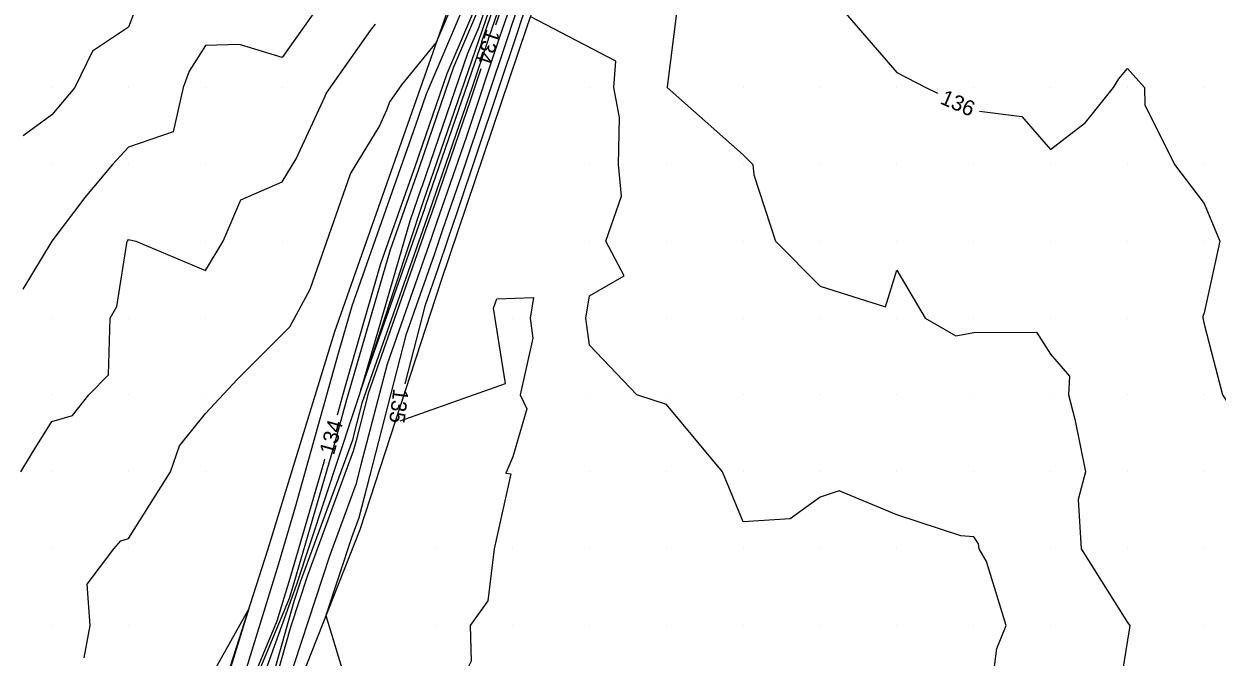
# Model space of a CAD drawing. Extents: x 2354170 to 2357230, y 866100 to 868290.
# Drawn here: x 2354596.3 to 2354751.6, y 867855.9 to 867938.3 of the extents above; entities that cross this region are included whole.
import ezdxf

# ---------------------------------------------------------------- set-up
doc = ezdxf.new("R2010")
doc.units = 0
for name, color, linetype in [('Default', 7, 'Continuous'), ('DTM Contours Major', 7, 'Continuous'), ('DTM Contours Major Text', 7, 'Continuous'), ('DTM Contours Minor', 7, 'Continuous'), ('Exist DTM QL2 LIDAR Elevation Point', 7, 'Continuous'), ('PH Exist DTM Breakline', 7, 'Continuous')]:
    doc.layers.add(name, color=color, linetype=linetype)

msp = doc.modelspace()

# ---------------------------------------------------------------- linework, layer by layer
at = {"layer": 'Default'}
for points in [[(2354672.09, 867987.43), (2354673.76, 867992.29), (2354674.18, 867993.33), (2354680.18, 868008.74), (2354680.49, 868009.87), (2354681.19, 868009.65), (2354680.71, 868008.42), (2354676.04, 867992.7), (2354674.24, 867986.58), (2354666.75, 867964.87), (2354664.34, 867957.3), (2354657.73, 867938.12)], [(2354677.57, 868000.22), (2354674.65, 867992.72), (2354674.51, 867992.37), (2354665.56, 867966.37), (2354664.58, 867964.03), (2354664.22, 867963.13), (2354655.54, 867937.87), (2354654.07, 867934.43), (2354648.12, 867917.08), (2354648.06, 867916.92), (2354646.55, 867912.63), (2354640.19, 867890.67), (2354648.5, 867914.29), (2354648.64, 867914.7), (2354655.07, 867933.33), (2354655.92, 867935.87), (2354655.95, 867935.99), (2354664.86, 867961.81), (2354665.66, 867964.32), (2354674.67, 867990.43), (2354675.28, 867992.51), (2354677.57, 868000.22)], [(2354710.69, 867994.94), (2354709.25, 867995.38), (2354705.39, 867994.6), (2354700.34, 867990.02), (2354700.54, 867989.45), (2354699.97, 867988.91), (2354698.74, 867981.25), (2354697.94, 867980.02), (2354695.84, 867975.89), (2354698.99, 867970.02), (2354695.38, 867964.61), (2354693.69, 867960.02), (2354696.09, 867953.9), (2354689.97, 867954.66), (2354688.96, 867950.02), (2354689.97, 867947.17), (2354694.37, 867945.62), (2354699.97, 867946.36), (2354701.81, 867941.87), (2354702.95, 867940.02), (2354709.97, 867931.95), (2354713.74, 867930.02), (2354715.23, 867929.3)], [(2354676.37, 867986.68), (2354672.95, 867975.02), (2354670.02, 867966.53), (2354662.79, 867943.78), (2354661.01, 867938.6), (2354660.67, 867937.52), (2354652.69, 867913.72), (2354651.56, 867910.42), (2354650.22, 867906.44), (2354648.52, 867901.59), (2354645.9, 867891.47)], [(2354637.14, 867887.44), (2354638.12, 867890.92), (2354642.81, 867907.13), (2354647.56, 867920.61), (2354647.74, 867921.11), (2354651.41, 867931.82), (2354655.92, 867942.44), (2354662.4, 867961.3), (2354663.49, 867964), (2354666.46, 867971.05), (2354670.14, 867981.76)], [(2354663.83, 867952.79), (2354658.48, 867937.3), (2354658.29, 867936.7), (2354653.88, 867923.52), (2354650.1, 867912.56), (2354649.36, 867910.36), (2354643.61, 867894.01), (2354640.21, 867880.91), (2354639.56, 867878.38), (2354636.13, 867869.04), (2354629.67, 867849.36)], [(2354604.17, 867855.82), (2354604.95, 867860.02), (2354604.59, 867865.4), (2354608.06, 867870.02), (2354608.94, 867871.05), (2354609.97, 867871.34), (2354615.42, 867880.02), (2354616.6, 867883.39), (2354619.97, 867887.61), (2354624.15, 867892.07), (2354630.93, 867898.87), (2354633.58, 867903.79), (2354638.85, 867918.78), (2354642.56, 867924.92), (2354643.62, 867927.2), (2354643.92, 867928.06), (2354645.53, 867930.36), (2354650.01, 867935.85), (2354656.7, 867951.59)], [(2354624.49, 867851.76), (2354629.52, 867868.08), (2354631.67, 867875.46), (2354637.29, 867895.47), (2354639.08, 867901.62), (2354647.06, 867924.3), (2354647.35, 867925.14), (2354648.75, 867929.21), (2354656.31, 867947.01)], [(2354663.31, 867948.28), (2354659.74, 867937.95), (2354659.48, 867937.11), (2354653.29, 867918.62), (2354650.83, 867911.49), (2354649.79, 867908.4), (2354646.06, 867897.8), (2354640.91, 867877.89), (2354639.91, 867874.05), (2354639, 867871.57), (2354635.63, 867861.31), (2354638.57, 867851.61)], [(2354634.27, 867940.02), (2354629.97, 867933.91), (2354624.38, 867935.6), (2354619.97, 867935.5), (2354617.83, 867932.16), (2354617.05, 867930.02), (2354615.76, 867924.23), (2354609.97, 867922.25), (2354607.89, 867920.02), (2354604.29, 867915.7), (2354599.97, 867910.03), (2354599.96, 867910.03), (2354599.96, 867910.02), (2354596.2, 867903.79)], [(2354610.54, 867939.45), (2354609.97, 867937.88), (2354605.26, 867934.73), (2354602.96, 867930.02), (2354599.97, 867926.47), (2354596.25, 867923.74)], [(2354681.34, 867940.02), (2354680.06, 867930.11), (2354680.08, 867930.02), (2354689.97, 867921.24), (2354691.22, 867920.02), (2354691.35, 867918.64), (2354694.18, 867910.02), (2354699.97, 867904.16), (2354708.49, 867901.5), (2354709.97, 867906.25), (2354713.66, 867900.02), (2354717.65, 867897.7), (2354719.97, 867898.14), (2354728.14, 867898.19), (2354729.97, 867895.34), (2354732.43, 867892.48), (2354732.29, 867890.02), (2354733.11, 867886.88), (2354734.52, 867880.02), (2354733.56, 867876.43), (2354733.96, 867870.02), (2354739.97, 867860.43), (2354740.26, 867860.02), (2354740.25, 867859.74), (2354739.97, 867858.13), (2354738.85, 867851.14)], [(2354595.93, 867880.02), (2354597.44, 867882.55), (2354599.97, 867886.56), (2354602.65, 867887.34), (2354604.78, 867890.02), (2354607.34, 867892.65), (2354607.58, 867900.02), (2354608.44, 867901.54), (2354609.79, 867910.02), (2354609.87, 867910.12), (2354609.97, 867910.24), (2354610.92, 867910.02), (2354619.97, 867906.22), (2354622.26, 867910.02), (2354624.59, 867915.4), (2354629.97, 867917.74), (2354631.76, 867920.72), (2354635.56, 867928.87), (2354635.68, 867929.22), (2354641.45, 867937.45), (2354642.1, 867938.24)], [(2354722.07, 867850.02), (2354722.97, 867857.02), (2354724.19, 867860.02), (2354721.64, 867868.35), (2354720.65, 867870.02), (2354720.6, 867870.65), (2354719.97, 867871.57), (2354718.29, 867871.69), (2354709.97, 867874.44), (2354702.45, 867877.54), (2354699.97, 867876.74), (2354696.08, 867873.9), (2354689.97, 867873.52), (2354687.26, 867880.02), (2354679.97, 867888.8), (2354676.12, 867890.02), (2354669.97, 867896.48), (2354669.49, 867900.02), (2354669.97, 867902.9), (2354674.46, 867905.53), (2354672.09, 867910.02), (2354674.12, 867915.87), (2354673.71, 867920.02), (2354673.87, 867926.12), (2354673.12, 867930.02), (2354673.38, 867933.43), (2354662.31, 867939.22)], [(2354655.82, 867932.44), (2354654.47, 867928.43), (2354649.37, 867913.63), (2354648.93, 867912.33), (2354641.15, 867890.22), (2354639.52, 867883.93), (2354639.21, 867882.71), (2354633.25, 867866.52), (2354631.05, 867859.82), (2354625.78, 867841.26), (2354625.08, 867839.24), (2354624.58, 867837.5)], [(2354720.7, 867926.92), (2354726.21, 867926.26), (2354729.97, 867921.96), (2354734.51, 867925.48), (2354738.14, 867930.02), (2354738.84, 867931.15), (2354739.97, 867932.49), (2354742.18, 867930.02), (2354742.24, 867927.75), (2354746.09, 867920.02), (2354749.97, 867914.93), (2354752.01, 867910.02), (2354749.97, 867900.71), (2354749.76, 867900.23), (2354749.79, 867900.02), (2354749.97, 867899.21), (2354752.33, 867890.02), (2354755.37, 867885.42), (2354757.88, 867880.02), (2354755.13, 867874.85), (2354754.02, 867870.02), (2354754.03, 867864.73)], [(2354645.29, 867886.64), (2354659.02, 867891.51), (2354657.45, 867901.3), (2354657.9, 867902.53), (2354662.67, 867902.72), (2354662.22, 867900.02), (2354662.57, 867897.42), (2354660.94, 867890.02), (2354661.78, 867888.2), (2354659.97, 867881.99), (2354659.08, 867879.84), (2354659.72, 867879.78), (2354657.54, 867870.02), (2354656.74, 867863.24), (2354654.42, 867860.02), (2354654.57, 867855.41), (2354651.86, 867850.02), (2354649.97, 867843.26), (2354649.62, 867840.02), (2354649.97, 867838.17), (2354651.34, 867837.73)], [(2354598.7, 867789.51), (2354601.63, 867792.32), (2354602.77, 867793.94), (2354606.31, 867800.03), (2354606.42, 867800.64), (2354609.34, 867807.09), (2354613.59, 867823.8), (2354619.21, 867836.32), (2354620.42, 867839.24), (2354629.29, 867860.63), (2354631, 867866.19), (2354635.42, 867881.31), (2354635.52, 867881.66)], [(2354619.68, 867842.88), (2354625.66, 867862.28), (2354616.76, 867846.43)]]:
    msp.add_lwpolyline(points, dxfattribs=at)
at = {"layer": 'DTM Contours Major'}
for points in [[(2354676.37, 867986.68), (2354672.95, 867975.02), (2354670.02, 867966.53), (2354662.79, 867943.78), (2354661.01, 867938.6), (2354660.67, 867937.52), (2354652.69, 867913.72), (2354651.56, 867910.42), (2354650.22, 867906.44), (2354648.52, 867901.59), (2354645.9, 867891.47)], [(2354595.93, 867880.02), (2354597.44, 867882.55), (2354599.97, 867886.56), (2354602.65, 867887.34), (2354604.78, 867890.02), (2354607.34, 867892.65), (2354607.58, 867900.02), (2354608.44, 867901.54), (2354609.79, 867910.02), (2354609.87, 867910.12), (2354609.97, 867910.24), (2354610.92, 867910.02), (2354619.97, 867906.22), (2354622.26, 867910.02), (2354624.59, 867915.4), (2354629.97, 867917.74), (2354631.76, 867920.72), (2354635.56, 867928.87), (2354635.68, 867929.22), (2354641.45, 867937.45), (2354642.1, 867938.24)], [(2354645.29, 867886.64), (2354659.02, 867891.51), (2354657.45, 867901.3), (2354657.9, 867902.53), (2354662.67, 867902.72), (2354662.22, 867900.02), (2354662.57, 867897.42), (2354660.94, 867890.02), (2354661.78, 867888.2), (2354659.97, 867881.99), (2354659.08, 867879.84), (2354659.72, 867879.78), (2354657.54, 867870.02), (2354656.74, 867863.24), (2354654.42, 867860.02), (2354654.57, 867855.41), (2354651.86, 867850.02), (2354649.97, 867843.26), (2354649.62, 867840.02), (2354649.97, 867838.17), (2354651.34, 867837.73)]]:
    msp.add_lwpolyline(points, dxfattribs=at)
at = {"layer": 'DTM Contours Minor'}
for points in [[(2354670.18, 867981.18), (2354674.01, 867992.32), (2354674.34, 867993.13), (2354680.77, 868009.64), (2354680.8, 868009.76), (2354680.88, 868009.74), (2354680.83, 868009.61), (2354675.78, 867992.64), (2354674.38, 867987.86), (2354666.39, 867964.69), (2354664.52, 867958.8), (2354656.8, 867936.43), (2354656.71, 867936.15), (2354654.67, 867930.06), (2354649.12, 867913.99), (2354648.79, 867912.98), (2354640.33, 867888.96), (2354639.29, 867884.93), (2354639.09, 867884.15), (2354632.3, 867865.68), (2354631.52, 867863.3), (2354627.46, 867849.02)], [(2354599.07, 867788.9), (2354602.6, 867792.29), (2354603.39, 867793.42), (2354607.53, 867800.54), (2354607.67, 867801.26), (2354609.5, 867805.3), (2354614.47, 867824.86), (2354619.23, 867835.46), (2354620.63, 867838.84), (2354630.89, 867863.59), (2354631.5, 867865.56), (2354636.66, 867883.26), (2354638.39, 867889.41), (2354644.06, 867908.96), (2354647.73, 867919.38), (2354647.86, 867919.77), (2354652.3, 867932.69), (2354655.79, 867940.92), (2354663.01, 867961.91), (2354663.85, 867964.01), (2354666.16, 867969.49), (2354668.23, 867975.51)]]:
    msp.add_lwpolyline(points, dxfattribs=at)
at = {"layer": 'Exist DTM QL2 LIDAR Elevation Point'}
for p, q in [((2354599.97, 867930.02), (2354599.97, 867930.02)), ((2354609.97, 867930.02), (2354609.97, 867930.02)), ((2354619.97, 867930.02), (2354619.97, 867930.02)), ((2354629.97, 867930.02), (2354629.97, 867930.02)), ((2354669.97, 867930.02), (2354669.97, 867930.02)), ((2354679.97, 867930.02), (2354679.97, 867930.02)), ((2354689.97, 867930.02), (2354689.97, 867930.02)), ((2354699.97, 867930.02), (2354699.97, 867930.02)), ((2354709.97, 867930.02), (2354709.97, 867930.02)), ((2354719.97, 867930.02), (2354719.97, 867930.02)), ((2354729.97, 867930.02), (2354729.97, 867930.02)), ((2354739.97, 867930.02), (2354739.97, 867930.02)), ((2354749.97, 867930.02), (2354749.97, 867930.02)), ((2354599.97, 867920.02), (2354599.97, 867920.02)), ((2354609.97, 867920.02), (2354609.97, 867920.02)), ((2354619.97, 867920.02), (2354619.97, 867920.02)), ((2354629.97, 867920.02), (2354629.97, 867920.02)), ((2354669.97, 867920.02), (2354669.97, 867920.02)), ((2354679.97, 867920.02), (2354679.97, 867920.02)), ((2354689.97, 867920.02), (2354689.97, 867920.02)), ((2354699.97, 867920.02), (2354699.97, 867920.02)), ((2354709.97, 867920.02), (2354709.97, 867920.02)), ((2354719.97, 867920.02), (2354719.97, 867920.02)), ((2354729.97, 867920.02), (2354729.97, 867920.02)), ((2354739.97, 867920.02), (2354739.97, 867920.02)), ((2354749.97, 867920.02), (2354749.97, 867920.02)), ((2354599.97, 867910.02), (2354599.97, 867910.02)), ((2354609.97, 867910.02), (2354609.97, 867910.02)), ((2354619.97, 867910.02), (2354619.97, 867910.02)), ((2354629.97, 867910.02), (2354629.97, 867910.02)), ((2354669.97, 867910.02), (2354669.97, 867910.02)), ((2354679.97, 867910.02), (2354679.97, 867910.02)), ((2354689.97, 867910.02), (2354689.97, 867910.02)), ((2354699.97, 867910.02), (2354699.97, 867910.02)), ((2354709.97, 867910.02), (2354709.97, 867910.02)), ((2354719.97, 867910.02), (2354719.97, 867910.02)), ((2354729.97, 867910.02), (2354729.97, 867910.02)), ((2354739.97, 867910.02), (2354739.97, 867910.02)), ((2354749.97, 867910.02), (2354749.97, 867910.02)), ((2354599.97, 867900.02), (2354599.97, 867900.02)), ((2354609.97, 867900.02), (2354609.97, 867900.02)), ((2354619.97, 867900.02), (2354619.97, 867900.02)), ((2354659.97, 867900.02), (2354659.97, 867900.02)), ((2354669.97, 867900.02), (2354669.97, 867900.02)), ((2354679.97, 867900.02), (2354679.97, 867900.02)), ((2354689.97, 867900.02), (2354689.97, 867900.02)), ((2354699.97, 867900.02), (2354699.97, 867900.02)), ((2354709.97, 867900.02), (2354709.97, 867900.02)), ((2354719.97, 867900.02), (2354719.97, 867900.02)), ((2354729.97, 867900.02), (2354729.97, 867900.02)), ((2354739.97, 867900.02), (2354739.97, 867900.02)), ((2354749.97, 867900.02), (2354749.97, 867900.02)), ((2354599.97, 867890.02), (2354599.97, 867890.02)), ((2354609.97, 867890.02), (2354609.97, 867890.02)), ((2354619.97, 867890.02), (2354619.97, 867890.02)), ((2354659.97, 867890.02), (2354659.97, 867890.02)), ((2354669.97, 867890.02), (2354669.97, 867890.02)), ((2354679.97, 867890.02), (2354679.97, 867890.02)), ((2354689.97, 867890.02), (2354689.97, 867890.02)), ((2354699.97, 867890.02), (2354699.97, 867890.02)), ((2354709.97, 867890.02), (2354709.97, 867890.02)), ((2354719.97, 867890.02), (2354719.97, 867890.02)), ((2354729.97, 867890.02), (2354729.97, 867890.02)), ((2354739.97, 867890.02), (2354739.97, 867890.02)), ((2354749.97, 867890.02), (2354749.97, 867890.02)), ((2354599.97, 867880.02), (2354599.97, 867880.02)), ((2354609.97, 867880.02), (2354609.97, 867880.02)), ((2354619.97, 867880.02), (2354619.97, 867880.02)), ((2354659.97, 867880.02), (2354659.97, 867880.02)), ((2354669.97, 867880.02), (2354669.97, 867880.02)), ((2354679.97, 867880.02), (2354679.97, 867880.02)), ((2354689.97, 867880.02), (2354689.97, 867880.02)), ((2354699.97, 867880.02), (2354699.97, 867880.02)), ((2354709.97, 867880.02), (2354709.97, 867880.02)), ((2354719.97, 867880.02), (2354719.97, 867880.02)), ((2354729.97, 867880.02), (2354729.97, 867880.02)), ((2354739.97, 867880.02), (2354739.97, 867880.02)), ((2354749.97, 867880.02), (2354749.97, 867880.02)), ((2354599.97, 867870.02), (2354599.97, 867870.02)), ((2354609.97, 867870.02), (2354609.97, 867870.02)), ((2354649.97, 867870.02), (2354649.97, 867870.02)), ((2354659.97, 867870.02), (2354659.97, 867870.02)), ((2354669.97, 867870.02), (2354669.97, 867870.02)), ((2354679.97, 867870.02), (2354679.97, 867870.02)), ((2354689.97, 867870.02), (2354689.97, 867870.02)), ((2354699.97, 867870.02), (2354699.97, 867870.02)), ((2354709.97, 867870.02), (2354709.97, 867870.02)), ((2354719.97, 867870.02), (2354719.97, 867870.02)), ((2354729.97, 867870.02), (2354729.97, 867870.02)), ((2354739.97, 867870.02), (2354739.97, 867870.02)), ((2354749.97, 867870.02), (2354749.97, 867870.02)), ((2354599.97, 867860.02), (2354599.97, 867860.02)), ((2354609.97, 867860.02), (2354609.97, 867860.02)), ((2354649.97, 867860.02), (2354649.97, 867860.02)), ((2354659.97, 867860.02), (2354659.97, 867860.02)), ((2354669.97, 867860.02), (2354669.97, 867860.02)), ((2354679.97, 867860.02), (2354679.97, 867860.02)), ((2354689.97, 867860.02), (2354689.97, 867860.02)), ((2354699.97, 867860.02), (2354699.97, 867860.02)), ((2354709.97, 867860.02), (2354709.97, 867860.02)), ((2354719.97, 867860.02), (2354719.97, 867860.02)), ((2354729.97, 867860.02), (2354729.97, 867860.02)), ((2354739.97, 867860.02), (2354739.97, 867860.02)), ((2354749.97, 867860.02), (2354749.97, 867860.02))]:
    msp.add_line(p, q, dxfattribs=at)
at = {"layer": 'PH Exist DTM Breakline'}
for points in [[(2354532.21, 867819.08), (2354548.26, 867812.83), (2354562.26, 867807.31), (2354571.58, 867802.92), (2354587.43, 867795.9), (2354596.93, 867792.45), (2354599.12, 867797.03), (2354608.45, 867817.6), (2354619.08, 867841.77), (2354628.1, 867869.88), (2354636.79, 867898.26), (2354647.12, 867927.61), (2354659.87, 867963.89), (2354672.03, 867996.15), (2354676.62, 868011.2)], [(2354684.85, 868008.65), (2354679.21, 867993.53), (2354672.12, 867967.59), (2354661.8, 867937.91), (2354650.59, 867904.79), (2354640.04, 867872.48), (2354627.56, 867840.84), (2354616.77, 867807.35), (2354611.91, 867786.62), (2354609.22, 867782.69), (2354606.65, 867780.73)], [(2354674.89, 867992.41), (2354648.3, 867915.2), (2354631.77, 867865.22), (2354619.33, 867830.72), (2354609.43, 867801.34), (2354604.8, 867792.23), (2354601.68, 867784.58)]]:
    msp.add_lwpolyline(points, dxfattribs=at)

# ---------------------------------------------------------------- texts
at = {"layer": 'Default'}
for s, rotation, p in [('134', 251.4164, (2354656.54, 867937.73)), ('136', 336.5232, (2354715.47, 867927.97)), ('135', 262.8463, (2354644.43, 867890.91)), ('134', 74.3109, (2354636.68, 867882.12))]:
    msp.add_text(s, height=2, rotation=rotation, dxfattribs=at).set_placement(p)
at = {"layer": 'DTM Contours Major Text'}
msp.add_text('135', height=2, rotation=262.8463, dxfattribs=at).set_placement((2354644.43, 867890.91))

doc.saveas('drawing.dxf')
